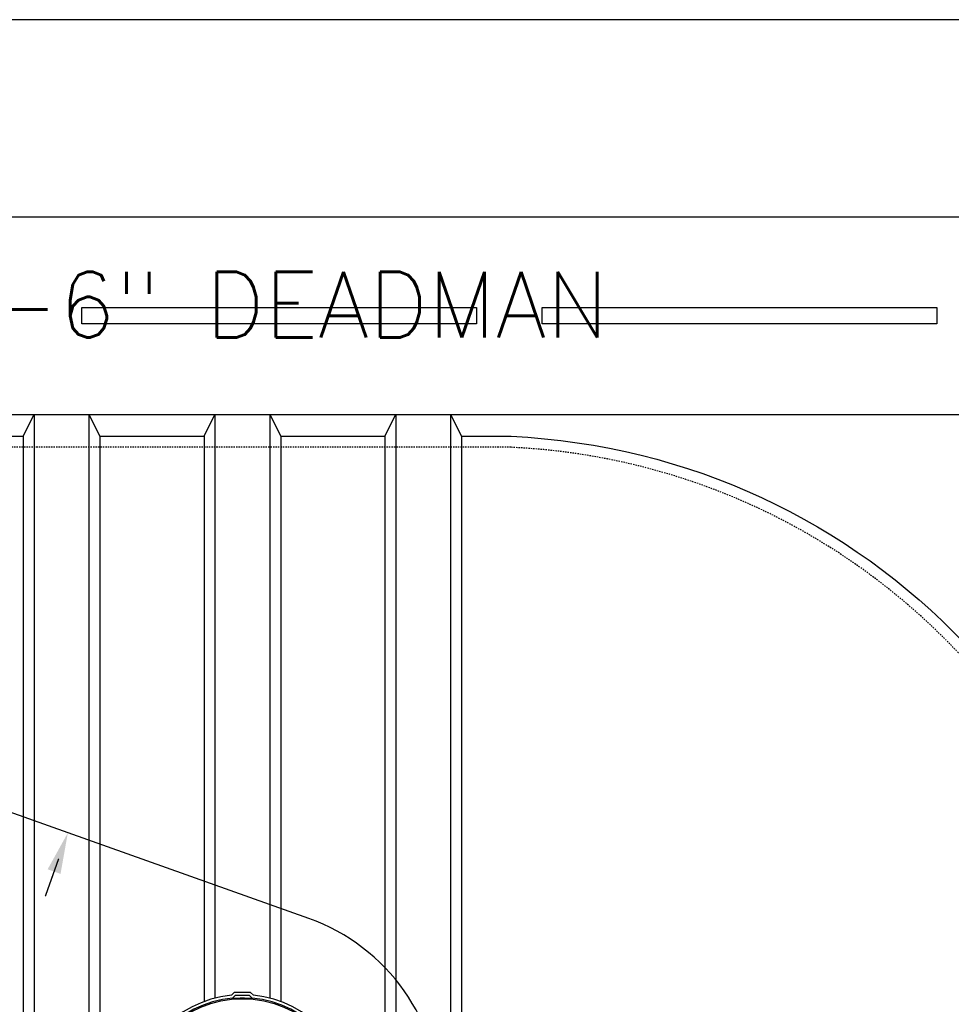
# Model space of a CAD drawing. Extents: x -169 to 7270, y -140 to 2984.
# Tile 707 of 718: x 6869 to 6954, y 1488 to 1578. Entities that reach past the tile are written whole.
import ezdxf
from ezdxf.enums import TextEntityAlignment as Align

# ---------------------------------------------------------------- set-up
doc = ezdxf.new("R2010")
doc.units = 0
doc.header["$MEASUREMENT"] = 0
doc.header["$PDSIZE"] = 1
doc.linetypes.add('HIDDEN3', pattern=[0.1875, 0.125, -0.0625])
doc.layers.get('DEFPOINTS').update_dxf_attribs({"linetype": 'CONTINUOUS'})
for name, color, linetype in [('DIM', 3, 'CONTINUOUS'), ('TANK-ANCHOR', 4, 'CONTINUOUS'), ('TANK-MANHOLE-COVER-18', 2, 'CONTINUOUS'), ('TANK-SLAB', 6, 'CONTINUOUS'), ('TANK-SLOPE', 3, 'CONTINUOUS'), ('TANK-UST', 5, 'CONTINUOUS'), ('TANK-UST-RIB', 7, 'CONTINUOUS'), ('TEXT', 3, 'CONTINUOUS')]:
    doc.layers.add(name, color=color, linetype=linetype)
doc.styles.add('SIMPLEX', font='simplex')
doc.dimstyles.new('DIM64', dxfattribs={"dimscale": 64, "dimtxt": 0.09375, "dimasz": 0.09375, "dimexe": 0.0625, "dimexo": 0.0625, "dimgap": 0.046875, "dimtad": 1, "dimdec": 4, "dimzin": 3, "dimdsep": 46, "dimlunit": 4, "dimtxsty": 'SIMPLEX', "dimcen": 0, "dimclrd": 256, "dimclre": 256, "dimclrt": 256, "dimadec": 0, "dimazin": 0, "dimtfac": 1, "dimtdec": 4, "dimtmove": 0, "dimatfit": 3, "dimfxl": 1, "dimfrac": 2, "dimtolj": 1, "dimtzin": 0, "dimarcsym": 0})

# ---------------------------------------------------------------- blocks, each defined once
blk = doc.blocks.new('*D91')
at = {"layer": 'DEFPOINTS', "color": 0, "transparency": 16777216}
for p in [(7015.694, 1626.518), (6391.694, 1578.018), (7015.694, 1578.018)]:
    blk.add_point(p, dxfattribs=at)
at = {"layer": 'DIM', "lineweight": -2, "transparency": 16777216}
for p, q in [((6391.694, 1582.018), (6391.694, 1630.518)), ((7015.694, 1582.018), (7015.694, 1630.518)), ((6397.694, 1626.518), (7009.694, 1626.518))]:
    blk.add_line(p, q, dxfattribs=at)
at = {"layer": 'DIM', "transparency": 16777216}
for points in [[(6397.694, 1627.518), (6397.694, 1625.518), (6391.694, 1626.518)], [(7009.694, 1627.518), (7009.694, 1625.518), (7015.694, 1626.518)]]:
    blk.add_solid(points, dxfattribs=at)
at = {"layer": 'DIM', "transparency": 16777216, "insert": (6703.694, 1634.09), "char_height": 6, "attachment_point": 5, "style": 'SIMPLEX'}
blk.add_mtext('\\A1;52\'-0" (F.V. TANK SLAB)', dxfattribs=at)

msp = doc.modelspace()

# ---------------------------------------------------------------- linework, layer by layer
at = {"layer": 'TANK-ANCHOR'}
msp.add_lwpolyline([(6959.05012, 1560.01839), (6785.05012, 1560.01839), (6785.05012, 1542.01839), (6959.05012, 1542.01839)], close=True, dxfattribs=at)
at = {"layer": 'TANK-ANCHOR', "color": 7}
for points in [[(6875.05012, 1550.26839), (6875.05012, 1551.76839), (6911.05012, 1551.76839), (6911.05012, 1550.26839)], [(6917.05012, 1550.26839), (6917.05012, 1551.76839), (6953.05012, 1551.76839), (6953.05012, 1550.26839)]]:
    msp.add_lwpolyline(points, close=True, dxfattribs=at)
at = {"layer": 'TANK-MANHOLE-COVER-18', "color": 4, "linetype": 'Continuous'}
msp.add_lwpolyline([(6890.39634, 1489.30549), (6888.98714, 1489.30523, 0.19600928), (6888.94345, 1489.28741), (6888.68716, 1489.0367, 0.90467588), (6888.69076, 1468.99972), (6888.94714, 1468.7491, 0.19600928), (6888.99084, 1468.73129), (6890.40004, 1468.73155, 0.19600928), (6890.44373, 1468.74937), (6890.69987, 1468.99993, 0.90481458), (6890.69626, 1489.03721), (6890.44004, 1489.28768, 0.19600928)], format="xyb", close=True, dxfattribs=at)
at = {"layer": 'TANK-MANHOLE-COVER-18', "color": 1, "linetype": 'Continuous'}
for points in [[(6888.86177, 1488.73049), (6888.83355, 1488.79203), (6889.07501, 1489.03357), (6890.30994, 1489.03379), (6890.55148, 1488.79234), (6890.52205, 1488.7309, 0.04265886)], [(6890.59209, 1469.2625, 0.91236254), (6890.58858, 1488.7746), (6890.55236, 1488.69934, 0.04435615), (6888.83137, 1488.69891), (6888.79646, 1488.77428, 0.9123628), (6888.79998, 1469.26218), (6888.83486, 1469.33756, 0.04435615), (6890.55584, 1469.33775)]]:
    msp.add_lwpolyline(points, format="xyb", close=True, dxfattribs=at)
at = {"layer": 'TANK-MANHOLE-COVER-18', "color": 2, "linetype": 'Continuous'}
msp.add_circle((6889.69428, 1479.01839), 9.70655, dxfattribs=at)
at = {"layer": 'TANK-SLAB'}
msp.add_lwpolyline([(7015.69428, 1218.01839), (7015.69428, 1578.01839), (6391.69428, 1578.01839), (6391.69428, 1218.01839)], close=True, dxfattribs=at)
at = {"layer": 'TANK-SLOPE'}
msp.add_lwpolyline([(6895.74258, 1461.99195, 0.70597857), (6895.74311, 1496.04464), (6851.79026, 1511.65955, 1.41647358), (6851.78925, 1446.37841)], format="xyb", close=True, dxfattribs=at)
at = {"layer": 'TANK-SLOPE', "const_width": 0.125}
msp.add_lwpolyline([(6872.92977, 1501.49634), (6871.71095, 1498.06562)], dxfattribs=at)
at = {"layer": 'TANK-SLOPE'}
msp.add_solid([(6871.92237, 1500.52769), (6873.76668, 1503.85209), (6873.10025, 1500.10924)], dxfattribs=at)
at = {"layer": 'TANK-UST'}
msp.add_lwpolyline([(6860.19428, 1540.01839), (6869.69428, 1540.01839), (6870.69428, 1542.01839), (6875.69428, 1542.01839), (6876.69428, 1540.01839), (6886.19428, 1540.01839), (6887.19428, 1542.01839), (6892.19428, 1542.01839), (6893.19428, 1540.01839), (6902.69428, 1540.01839), (6903.69428, 1542.01839), (6908.69428, 1542.01839), (6909.69428, 1540.01839), (6914.23029, 1540.01839, -0.95433087), (6914.23029, 1418.01839)], format="xyb", dxfattribs=at)
at = {"layer": 'TANK-UST', "color": 2, "linetype": 'HIDDEN3'}
msp.add_lwpolyline([(6490.44428, 1539.01839), (6485.93173, 1539.01839, 0.9539575), (6485.93173, 1419.01839), (6490.44428, 1419.01839), (6585.69448, 1419.01839), (6684.71383, 1419.01839), (6909.71383, 1419.01839), (6914.20703, 1419.01839, 0.9539575), (6914.20703, 1539.01839), (6909.71383, 1539.01839), (6684.71383, 1539.01839), (6585.69448, 1539.01839)], format="xyb", close=True, dxfattribs=at)
at = {"layer": 'TANK-UST-RIB'}
for p, q in [((6870.69428, 1542.01839), (6870.69428, 1416.01839)), ((6875.69428, 1542.01839), (6875.69428, 1416.01839)), ((6887.19428, 1542.01839), (6887.19428, 1488.77189)), ((6892.19428, 1542.01839), (6892.19428, 1488.77189)), ((6903.69428, 1542.01839), (6903.69428, 1416.01839)), ((6908.69428, 1542.01839), (6908.69428, 1416.01839)), ((6869.69428, 1540.01839), (6869.69428, 1418.01839)), ((6876.69428, 1540.01839), (6876.69428, 1418.01839)), ((6886.19428, 1540.01839), (6886.19428, 1488.4593)), ((6893.19428, 1540.01839), (6893.19428, 1488.4593)), ((6902.69428, 1540.01839), (6902.69428, 1418.01839)), ((6909.69428, 1540.01839), (6909.69428, 1418.01839))]:
    msp.add_line(p, q, dxfattribs=at)

# ---------------------------------------------------------------- texts
at = {"layer": 'TEXT', "style": 'SIMPLEX'}
msp.add_text('18"x8"x14\'-6" DEADMAN', height=6, dxfattribs=at).set_placement((6872.05012, 1552.01839), align=Align.MIDDLE)

# ---------------------------------------------------------------- dimensions: what is measured, and where the dimension line sits
at = {"layer": 'DIM'}
dim = msp.add_linear_dim(base=(7015.69428, 1626.51839), p1=(6391.69428, 1578.01839), p2=(7015.69428, 1578.01839), text='<> (F.V. TANK SLAB)', dimstyle='DIM64', dxfattribs=at)
dim.commit()
dim.dimension.update_dxf_attribs({"geometry": '*D91', "text_midpoint": (6703.69428, 1634.08982)})

doc.saveas('drawing.dxf')
